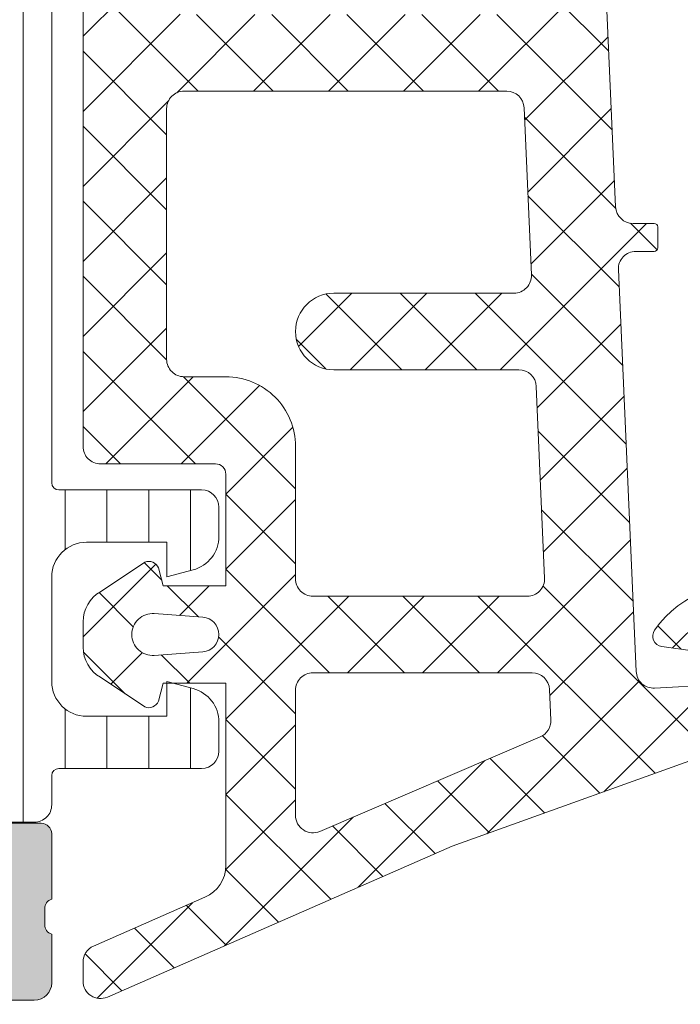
# Model space of a CAD drawing. Header units: millimetres. Extents: x 144573 to 336993, y 74252 to 247042.
# Tile 361 of 656: x 204046 to 204065, y 174638 to 174666. Entities that reach past the tile are written whole.
import ezdxf

# ---------------------------------------------------------------- set-up
doc = ezdxf.new("R2010")
doc.units = ezdxf.units.MM
doc.layers.add('FASÁDA DETAILNÍ', color=255, linetype='Continuous', lineweight=0)
doc.layers.add('NOVA', color=255, linetype='Continuous', lineweight=0)

# ---------------------------------------------------------------- blocks, each defined once
blk = doc.blocks.new('A$C69D17D4D')
at = {"layer": 'FASÁDA DETAILNÍ'}
h = blk.add_hatch(dxfattribs=at)
h.set_pattern_fill('LINIE', color=256, scale=1.2, angle=90, style=0)
h.set_pattern_definition([(90, (19.28296211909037, -0.6246130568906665), (-1.2, 7.347638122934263e-17), [])])
edge = h.paths.add_edge_path()
edge.add_arc((-19099.80931041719, 1271.592023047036), 0.2999999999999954, 90.00207529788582, 180.0020752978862, ccw=False)
edge.add_line((-19099.80932128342, 1271.89202304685), (-19098.99898995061, 1271.892051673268))
edge.add_arc((-19098.99900538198, 1272.392048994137), 0.4999973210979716, 270.0017683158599, 360.0023822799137)
edge.add_line((-19098.49900806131, 1272.392069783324), (-19098.49768751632, 1273.233142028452))
edge.add_arc((-19098.29768751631, 1273.233142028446), 0.1999999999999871, 90.00000000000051, 180.0000000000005, ccw=False)
edge.add_line((-19098.29768751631, 1273.433142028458), (-19094.19768751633, 1273.433142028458))
edge.add_arc((-19094.19768751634, 1273.933142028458), 0.5000000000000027, 269.9999999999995, 359.9999999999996)
edge.add_line((-19093.69768751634, 1273.933142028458), (-19093.69768751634, 1274.763891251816))
edge.add_arc((-19094.69768751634, 1274.763891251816), 0.9999999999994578, 360.0000000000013, 434.9999999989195)
edge.add_line((-19094.43886847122, 1275.7298170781), (-19095.19768751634, 1275.933142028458))
edge.add_line((-19095.19768751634, 1275.933142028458), (-19095.19768751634, 1274.933142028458))
edge.add_line((-19095.19768751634, 1274.933142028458), (-19097.49768751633, 1274.933142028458))
edge.add_arc((-19097.4959782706, 1275.937268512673), 1.004127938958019, 180.2340877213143, 269.9024699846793, ccw=False)
edge.add_line((-19098.50009782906, 1275.933166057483), (-19098.50009782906, 1278.933044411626))
edge.add_arc((-19097.49597848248, 1278.929016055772), 1.004127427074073, 450.09751797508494, 539.7701403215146, ccw=False)
edge.add_line((-19097.49768751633, 1279.933142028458), (-19095.19768751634, 1279.933142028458))
edge.add_line((-19095.19768751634, 1279.933142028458), (-19095.19768751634, 1278.933142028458))
edge.add_line((-19095.19768751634, 1278.933142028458), (-19094.43886847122, 1279.136466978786))
edge.add_arc((-19094.69768751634, 1280.102392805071), 1.000000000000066, 285.0000000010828, 359.9999999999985)
edge.add_line((-19093.69768751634, 1280.102392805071), (-19093.69768751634, 1280.933142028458))
edge.add_arc((-19094.19768751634, 1280.933142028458), 0.4999999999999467, 360, 450)
edge.add_line((-19094.19768751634, 1281.433142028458), (-19098.29768751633, 1281.433142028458))
edge.add_arc((-19098.29595896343, 1281.637315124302), 0.2041804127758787, 181.1558689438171, 269.5149389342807, ccw=False)
edge.add_line((-19098.50009782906, 1281.633196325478), (-19098.50012075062, 1307.47456313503))
edge.add_arc((-19099.00011807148, 1307.474547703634), 0.4999973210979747, 360.0017683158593, 450.0023822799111)
edge.add_line((-19099.00013886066, 1307.974545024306), (-19099.81047019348, 1307.974516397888))
edge.add_arc((-19099.81048105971, 1308.27451639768), 0.299999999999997, 180.0020752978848, 270.0020752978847, ccw=False)
edge.add_line((-19100.11048105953, 1308.274505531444), (-19100.11023603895, 1310.67450392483))
edge.add_arc((-19100.61023201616, 1310.674488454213), 0.499995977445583, 360.0017728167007, 450.0023777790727)
edge.add_line((-19100.61025276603, 1311.17448443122), (-19104.08679426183, 1311.174357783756))
edge.add_arc((-19103.94444776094, 1310.184544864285), 0.99999607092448, 458.1836833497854, 572.7290913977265)
edge.add_line((-19104.78568082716, 1309.643879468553), (-19103.4671283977, 1307.360270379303))
edge.add_arc((-19103.90013205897, 1307.110254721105), 0.5000000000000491, 360.00213520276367, 390.00207189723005, ccw=False)
edge.add_line((-19103.40013205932, 1307.11027335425), (-19103.39904574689, 1272.756004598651))
edge.add_arc((-19103.89904574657, 1272.755987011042), 0.5000000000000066, 330.0020786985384, 360.0020153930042, ccw=False)
edge.add_line((-19103.46602397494, 1272.506002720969), (-19104.78441097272, 1270.222298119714))
edge.add_arc((-19103.94313874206, 1269.681693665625), 0.9999960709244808, 507.2750591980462, 621.8204672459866)
edge.add_line((-19104.08541353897, 1268.691870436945), (-19100.60887204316, 1268.69199708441))
edge.add_arc((-19100.60888751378, 1269.191993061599), 0.4999959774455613, 270.0017728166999, 360.0023777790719)
edge.add_line((-19100.10889153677, 1269.192013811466), (-19100.10931041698, 1271.592012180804))
edge = h.paths.add_edge_path(flags=16)
edge.add_line((-19100.29958602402, 1295.783135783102), (-19101.59958013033, 1295.783135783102))
edge.add_arc((-19101.59958376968, 1296.283132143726), 0.4999963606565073, 179.9995829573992, 270.0004170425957, ccw=False)
edge.add_line((-19102.09958013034, 1296.283135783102), (-19102.09958013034, 1305.133129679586))
edge.add_arc((-19101.59958376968, 1305.133133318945), 0.4999963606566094, 89.99958295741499, 180.0004170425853, ccw=False)
edge.add_line((-19101.59958013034, 1305.633129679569), (-19100.29958602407, 1305.633129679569))
edge.add_arc((-19100.29956945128, 1305.133129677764), 0.5000000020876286, 360.0000002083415, 450.0018991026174, ccw=False)
edge.add_line((-19099.79956944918, 1305.133129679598), (-19099.79956944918, 1296.283135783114))
edge.add_arc((-19100.29956945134, 1296.283135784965), 0.5000000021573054, 269.99810091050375, 359.99999978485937, ccw=False)
edge = h.paths.add_edge_path(flags=16)
edge.add_arc((-19100.29956944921, 1285.583129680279), 0.4999999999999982, 269.9999999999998, 360.000000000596, ccw=False)
edge.add_line((-19100.29956944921, 1285.083129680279), (-19101.59958013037, 1285.083129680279))
edge.add_arc((-19101.59958013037, 1285.583129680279), 0.4999999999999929, 179.9999999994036, 269.99999999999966, ccw=False)
edge.add_line((-19102.09958013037, 1285.583129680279), (-19102.09958013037, 1294.283135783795))
edge.add_arc((-19101.59958013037, 1294.2831357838), 0.5000000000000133, 450.0000000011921, 539.9999999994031, ccw=False)
edge.add_line((-19101.59958013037, 1294.7831357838), (-19100.29956944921, 1294.7831357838))
edge.add_arc((-19100.29956944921, 1294.2831357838), 0.5000000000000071, 360.00000000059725, 450.0000000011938, ccw=False)
edge.add_line((-19099.79956944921, 1294.2831357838), (-19099.79956944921, 1285.583129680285))
edge = h.paths.add_edge_path(flags=16)
edge.add_arc((-19101.59958376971, 1283.583133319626), 0.4999963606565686, 89.99958295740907, 180.0004170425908, ccw=False)
edge.add_line((-19101.59958013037, 1284.083129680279), (-19100.2995860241, 1284.083129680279))
edge.add_arc((-19100.29956945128, 1283.583129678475), 0.5000000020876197, 360.00000020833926, 450.0018991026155, ccw=False)
edge.add_line((-19099.79956944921, 1283.583129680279), (-19099.79956944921, 1274.733120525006))
edge.add_arc((-19100.29955419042, 1274.733120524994), 0.4999847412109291, 269.99999999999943, 360.00000000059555, ccw=False)
edge.add_line((-19100.29955419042, 1274.233135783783), (-19101.59956487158, 1274.233135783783))
edge.add_arc((-19101.59956487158, 1274.733151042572), 0.5000152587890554, 179.9999999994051, 270.0000000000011, ccw=False)
edge.add_line((-19102.09958013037, 1274.733151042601), (-19102.09958013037, 1283.583129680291))
h = blk.add_hatch(dxfattribs=at)
h.set_pattern_fill('ANSI37', color=256, scale=0.48, angle=90, style=0)
h.set_pattern_definition([(135, (-19093.5001209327, 1281.181939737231), (-1.077630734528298, -1.077630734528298), []), (225, (-19093.5001209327, 1281.181939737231), (1.077630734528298, -1.077630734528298), [])])
edge = h.paths.add_edge_path(flags=16)
edge.add_line((-19094.16441493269, 1277.780662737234), (-19095.55726893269, 1277.880406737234))
edge.add_arc((-19095.60012642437, 1277.281939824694), 0.5999995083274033, 85.90391948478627, 180.0000083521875)
edge.add_arc((-19095.60012642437, 1277.28193964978), 0.5999995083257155, 179.9999916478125, 274.0960805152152)
edge.add_line((-19095.55726893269, 1276.683472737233), (-19094.16441493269, 1276.783216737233))
edge.add_arc((-19094.20012940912, 1277.281939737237), 0.500000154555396, 274.0960643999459, 445.9039356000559)
edge = h.paths.add_edge_path(flags=16)
edge.add_arc((-19091.00012130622, 1275.681943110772), 0.49999962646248, 89.9999571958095, 180.0000428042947)
edge.add_line((-19091.5001209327, 1275.681942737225), (-19091.5001209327, 1272.088257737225))
edge.add_arc((-19091.00012059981, 1272.088257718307), 0.5000003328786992, 179.9999978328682, 293.2180266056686)
edge.add_line((-19090.80300493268, 1271.62875173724), (-19084.47190293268, 1274.34462973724))
edge.add_arc((-19084.66901885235, 1274.804135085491), 0.4999998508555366, 293.2180817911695, 362.5001106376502)
edge.add_line((-19084.16949493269, 1274.825945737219), (-19084.20782093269, 1275.703752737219))
edge.add_arc((-19084.70734454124, 1275.68194324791), 0.4999994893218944, 2.499979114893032, 90.00004485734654)
edge.add_line((-19084.70734493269, 1276.181942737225), (-19091.00012093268, 1276.181942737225))
edge = h.paths.add_edge_path(flags=16)
edge.add_line((-19085.59195893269, 1301.235861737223), (-19094.48881193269, 1305.384531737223))
edge.add_arc((-19094.70012106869, 1304.931377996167), 0.4999998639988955, 64.99999208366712, 180.0000296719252)
edge.add_line((-19095.20012093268, 1304.93137773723), (-19095.20012093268, 1295.58194273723))
edge.add_arc((-19094.70012130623, 1295.5819423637), 0.4999996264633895, 179.9999571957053, 270.0000428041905)
edge.add_line((-19094.70012093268, 1295.081942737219), (-19085.57619793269, 1295.081942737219))
edge.add_arc((-19085.57619809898, 1295.581942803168), 0.5000000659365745, 270.0000190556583, 362.5000272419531)
edge.add_line((-19085.07667393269, 1295.603752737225), (-19085.30374393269, 1300.804516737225))
edge.add_arc((-19085.8032693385, 1300.782707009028), 0.5000012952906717, 2.499997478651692, 64.99990801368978)
edge = h.paths.add_edge_path(flags=16)
edge.add_arc((-19094.70012130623, 1292.381943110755), 0.49999962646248, 89.9999571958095, 180.0000428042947)
edge.add_line((-19095.20012093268, 1292.381942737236), (-19095.20012093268, 1285.181942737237))
edge.add_arc((-19094.70012130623, 1285.181942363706), 0.4999996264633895, 179.9999571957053, 270.0000428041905)
edge.add_line((-19094.70012093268, 1284.681942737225), (-19093.50012093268, 1284.681942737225))
edge.add_arc((-19093.50011943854, 1282.681944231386), 1.999998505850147, -4.280428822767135e-05, 90.00004280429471, ccw=False)
edge.add_line((-19091.5001209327, 1282.681942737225), (-19091.5001209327, 1278.881942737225))
edge.add_arc((-19091.00012130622, 1278.881942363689), 0.4999996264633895, 179.9999571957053, 270.0000428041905)
edge.add_line((-19091.0001209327, 1278.381942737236), (-19084.8470599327, 1278.381942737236))
edge.add_arc((-19084.84706009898, 1278.881942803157), 0.5000000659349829, 270.0000190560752, 362.5000272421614)
edge.add_line((-19084.3475359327, 1278.903752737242), (-19084.5876709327, 1284.403752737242))
edge.add_arc((-19085.08719454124, 1284.381943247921), 0.499999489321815, 2.499979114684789, 90.00004485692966)
edge.add_line((-19085.08719493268, 1284.881942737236), (-19090.40012093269, 1284.881942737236))
edge.add_arc((-19090.4001209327, 1285.981942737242), 1.099999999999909, 90, 270, ccw=False)
edge.add_line((-19090.4001209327, 1287.081942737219), (-19085.22690993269, 1287.081942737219))
edge.add_arc((-19085.22691009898, 1287.581942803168), 0.5000000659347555, 270.0000190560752, 362.5000272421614)
edge.add_line((-19084.7273859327, 1287.603752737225), (-19084.9369589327, 1292.403752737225))
edge.add_arc((-19085.43648254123, 1292.381943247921), 0.499999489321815, 2.499979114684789, 90.00004485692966)
edge.add_line((-19085.43648293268, 1292.881942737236), (-19094.70012093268, 1292.881942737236))
edge = h.paths.add_edge_path()
edge.add_line((-19093.3136639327, 1307.594995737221), (-19084.5257979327, 1303.497146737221))
edge.add_ellipse((-19085.79365542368, 1300.778221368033), major_axis=(-3.000002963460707, 0), ratio=1, start_angle=182.5000588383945, end_angle=244.9999693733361, ccw=False)
edge.add_line((-19082.79650793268, 1300.909082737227), (-19082.76817393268, 1300.260132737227))
edge.add_ellipse((-19082.26865032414, 1300.281942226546), major_axis=(-0.4999994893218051, 0), ratio=1, start_angle=2.499979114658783, end_angle=90.00004485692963)
edge.add_line((-19082.2686499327, 1299.781942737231), (-19081.30012093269, 1299.781942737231))
edge.add_ellipse((-19081.30012085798, 1299.681942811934), major_axis=(-0.09999992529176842, 0), ratio=1, start_angle=179.9999571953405, end_angle=270.00004280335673, ccw=False)
edge.add_line((-19081.20012093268, 1299.681942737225), (-19081.20012093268, 1299.081942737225))
edge.add_ellipse((-19081.30012085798, 1299.081942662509), major_axis=(-0.09999992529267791, 0), ratio=1, start_angle=89.99995719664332, end_angle=180.0000428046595, ccw=False)
edge.add_line((-19081.30012093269, 1298.981942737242), (-19082.20315893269, 1298.981942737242))
edge.add_ellipse((-19082.20315876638, 1298.481942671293), major_axis=(-0.5000000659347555, 0), ratio=1, start_angle=-89.9999809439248, end_angle=2.500027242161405)
edge.add_line((-19082.70268293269, 1298.460132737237), (-19082.30884493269, 1289.559838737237))
edge.add_ellipse((-19081.80933365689, 1289.58194284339), major_axis=(-0.5000001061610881, 0), ratio=1, start_angle=2.53376922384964, end_angle=90.00008298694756)
edge.add_line((-19081.80933293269, 1289.081942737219), (-19081.2001209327, 1289.081942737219))
edge.add_ellipse((-19081.20012085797, 1288.981942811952), major_axis=(-0.09999992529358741, 0), ratio=1, start_angle=179.9999571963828, end_angle=270.00004280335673, ccw=False)
edge.add_line((-19081.10012093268, 1288.981942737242), (-19081.10012093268, 1288.381942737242))
edge.add_ellipse((-19081.20012085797, 1288.381942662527), major_axis=(-0.09999992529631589, 0), ratio=1, start_angle=89.99995719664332, end_angle=180.0000428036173, ccw=False)
edge.add_line((-19081.20012093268, 1288.281942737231), (-19081.72968293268, 1288.281942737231))
edge.add_ellipse((-19081.72968323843, 1287.781942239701), major_axis=(-0.5000004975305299, 0), ratio=1, start_angle=-90.00003503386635, end_angle=2.533697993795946)
edge.add_line((-19082.22919493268, 1287.759838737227), (-19081.71853893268, 1276.219613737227))
edge.add_ellipse((-19081.21901433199, 1276.241423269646), major_axis=(-0.5000004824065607, 0), ratio=1, start_angle=2.499979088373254, end_angle=93.21705730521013)
edge.add_line((-19081.19095493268, 1275.742210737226), (-19076.05721193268, 1276.030773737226))
edge.add_ellipse((-19076.17276735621, 1276.44119173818), major_axis=(-0.426375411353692, 0), ratio=1, start_angle=105.7248544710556, end_angle=249.2410276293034)
edge.add_line((-19076.02164393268, 1276.839886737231), (-19076.25424693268, 1276.838646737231))
edge.add_line((-19076.25424693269, 1276.838646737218), (-19078.13682593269, 1276.540508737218))
edge.add_line((-19078.13682593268, 1276.540508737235), (-19080.98611093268, 1276.940934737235))
edge.add_ellipse((-19080.94436033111, 1277.238015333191), major_axis=(-0.2999999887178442, 0), ratio=1, start_angle=-34.59774638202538, end_angle=82.00025595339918, ccw=False)
edge.add_ellipse((-19078.72178924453, 1275.704901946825), major_axis=(-3.000047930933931, 0), ratio=1, start_angle=251.9915754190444, end_angle=325.40235871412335, ccw=False)
edge.add_line((-19077.79430393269, 1278.557980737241), (-19075.53941293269, 1277.924404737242))
edge.add_ellipse((-19075.70034247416, 1277.149192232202), major_axis=(-0.7917403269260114, 0), ratio=1, start_angle=186.7983462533, end_angle=258.2723102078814, ccw=False)
edge.add_line((-19074.91416893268, 1277.242914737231), (-19074.91294793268, 1276.184704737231))
edge.add_ellipse((-19076.09203415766, 1276.313828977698), major_axis=(-1.186135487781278, 0), ratio=1, start_angle=108.65557644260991, end_angle=173.7503218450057, ccw=False)
edge.add_line((-19075.71261493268, 1275.190014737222), (-19078.95395493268, 1274.095681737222))
edge.add_line((-19078.95395493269, 1274.095681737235), (-19087.00374993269, 1271.205903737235))
edge.add_line((-19087.00374993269, 1271.205903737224), (-19096.90162693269, 1266.873094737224))
edge.add_ellipse((-19097.09989699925, 1267.332103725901), major_axis=(-0.5000002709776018, 0), ratio=1, start_angle=0.06657637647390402, end_angle=113.3620494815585, ccw=False)
edge.add_line((-19097.59989693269, 1267.331522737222), (-19097.60053193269, 1267.878223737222))
edge.add_ellipse((-19097.10053182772, 1267.878804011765), major_axis=(-0.5000004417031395, 0), ratio=1, start_angle=-66.07917546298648, end_angle=0.06649451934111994, ccw=False)
edge.add_line((-19097.30326893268, 1268.335857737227), (-19094.09926593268, 1269.737613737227))
edge.add_ellipse((-19094.50012027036, 1270.653754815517), major_axis=(-0.9999993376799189, 0), ratio=1, start_angle=113.6316147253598, end_angle=180.0000528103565)
edge.add_line((-19093.5001209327, 1270.653755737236), (-19093.5001209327, 1275.881697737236))
edge.add_line((-19093.5001209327, 1275.881697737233), (-19095.2995999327, 1275.881706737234))
edge.add_line((-19095.29959993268, 1275.881706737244), (-19095.43754193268, 1275.366905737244))
edge.add_ellipse((-19095.71469595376, 1275.48167099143), major_axis=(-0.2999756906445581, 0), ratio=1, start_angle=67.49643330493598, end_angle=157.5062997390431, ccw=False)
edge.add_line((-19095.82950893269, 1275.204536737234), (-19097.09963593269, 1276.053703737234))
edge.add_ellipse((-19096.59991516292, 1276.919567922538), major_axis=(-0.9997207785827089, 0), ratio=1, start_angle=-0.007611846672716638, end_angle=60.00923930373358, ccw=False)
edge.add_line((-19097.59963593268, 1276.919700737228), (-19097.59960493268, 1277.644061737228))
edge.add_ellipse((-19096.59986710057, 1277.643853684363), major_axis=(-0.9997378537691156, 0), ratio=1, start_angle=299.99132494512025, end_angle=359.98807632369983, ccw=False)
edge.add_line((-19097.09960493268, 1278.509727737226), (-19095.82950893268, 1279.358894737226))
edge.add_ellipse((-19095.71469704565, 1279.081747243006), major_axis=(-0.2999875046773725, 0), ratio=1, start_angle=202.498603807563, end_angle=292.50240617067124, ccw=False)
edge.add_line((-19095.43754193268, 1279.196540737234), (-19095.29956993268, 1278.681724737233))
edge.add_line((-19095.29956993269, 1278.681724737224), (-19093.50012093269, 1278.681716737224))
edge.add_line((-19093.5001209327, 1278.681716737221), (-19093.5001209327, 1281.881943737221))
edge.add_ellipse((-19093.80012070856, 1281.881943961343), major_axis=(-0.2999997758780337, 0), ratio=1, start_angle=179.999957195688, end_angle=270.0000428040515)
edge.add_line((-19093.80012093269, 1282.181943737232), (-19097.10011693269, 1282.181943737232))
edge.add_ellipse((-19097.10011730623, 1282.681943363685), major_axis=(-0.49999962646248, 0), ratio=1, start_angle=-4.280429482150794e-05, end_angle=90.00004280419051, ccw=False)
edge.add_line((-19097.60011693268, 1282.681943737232), (-19097.60011693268, 1309.579565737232))
edge.add_line((-19097.60011693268, 1309.579565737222), (-19096.04972493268, 1310.474683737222))
edge.add_ellipse((-19095.79972484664, 1310.041671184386), major_axis=(-0.4999999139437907, 0), ratio=1, start_angle=180.0000633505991, end_angle=300.0000170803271, ccw=False)
edge.add_line((-19095.2997249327, 1310.041671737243), (-19093.6023539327, 1310.041671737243))
edge.add_line((-19093.60235393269, 1310.041671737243), (-19093.60235393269, 1308.048149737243))
edge.add_ellipse((-19093.10235367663, 1308.048149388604), major_axis=(-0.500000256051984, 0), ratio=1, start_angle=-3.995115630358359e-05, end_angle=64.99987141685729)
h = blk.add_hatch(dxfattribs=at)
h.set_pattern_fill('ANSI37', color=256, scale=0.48, angle=90, style=0)
h.set_pattern_definition([(135, (-19093.50012075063, 1281.181939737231), (-1.077630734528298, -1.077630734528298), []), (225, (-19093.50012075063, 1281.181939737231), (1.077630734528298, -1.077630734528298), [])])
edge = h.paths.add_edge_path(flags=16)
edge.add_line((-19094.16441475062, 1277.780662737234), (-19095.55726875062, 1277.880406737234))
edge.add_arc((-19095.60012624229, 1277.281939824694), 0.5999995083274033, 85.90391948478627, 180.0000083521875)
edge.add_arc((-19095.60012624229, 1277.28193964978), 0.5999995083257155, 179.9999916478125, 274.0960805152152)
edge.add_line((-19095.55726875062, 1276.683472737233), (-19094.16441475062, 1276.783216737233))
edge.add_arc((-19094.20012922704, 1277.281939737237), 0.500000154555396, 274.0960643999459, 445.9039356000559)
edge = h.paths.add_edge_path(flags=16)
edge.add_arc((-19091.00012112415, 1275.681943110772), 0.49999962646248, 89.9999571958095, 180.0000428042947)
edge.add_line((-19091.50012075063, 1275.681942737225), (-19091.50012075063, 1272.088257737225))
edge.add_arc((-19091.00012041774, 1272.088257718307), 0.5000003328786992, 179.9999978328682, 293.2180266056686)
edge.add_line((-19090.8030047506, 1271.62875173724), (-19084.4719027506, 1274.34462973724))
edge.add_arc((-19084.66901867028, 1274.804135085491), 0.4999998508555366, 293.2180817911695, 362.5001106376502)
edge.add_line((-19084.16949475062, 1274.825945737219), (-19084.20782075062, 1275.703752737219))
edge.add_arc((-19084.70734435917, 1275.68194324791), 0.4999994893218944, 2.499979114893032, 90.00004485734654)
edge.add_line((-19084.70734475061, 1276.181942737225), (-19091.00012075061, 1276.181942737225))
edge = h.paths.add_edge_path(flags=16)
edge.add_line((-19085.59195875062, 1301.235861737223), (-19094.48881175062, 1305.384531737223))
edge.add_arc((-19094.70012088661, 1304.931377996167), 0.4999998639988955, 64.99999208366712, 180.0000296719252)
edge.add_line((-19095.20012075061, 1304.93137773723), (-19095.20012075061, 1295.58194273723))
edge.add_arc((-19094.70012112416, 1295.5819423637), 0.4999996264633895, 179.9999571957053, 270.0000428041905)
edge.add_line((-19094.70012075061, 1295.081942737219), (-19085.57619775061, 1295.081942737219))
edge.add_arc((-19085.5761979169, 1295.581942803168), 0.5000000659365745, 270.0000190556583, 362.5000272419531)
edge.add_line((-19085.07667375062, 1295.603752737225), (-19085.30374375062, 1300.804516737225))
edge.add_arc((-19085.80326915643, 1300.782707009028), 0.5000012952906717, 2.499997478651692, 64.99990801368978)
edge = h.paths.add_edge_path(flags=16)
edge.add_arc((-19094.70012112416, 1292.381943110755), 0.49999962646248, 89.9999571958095, 180.0000428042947)
edge.add_line((-19095.20012075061, 1292.381942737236), (-19095.20012075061, 1285.181942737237))
edge.add_arc((-19094.70012112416, 1285.181942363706), 0.4999996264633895, 179.9999571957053, 270.0000428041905)
edge.add_line((-19094.70012075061, 1284.681942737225), (-19093.50012075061, 1284.681942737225))
edge.add_arc((-19093.50011925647, 1282.681944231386), 1.999998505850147, -4.280428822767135e-05, 90.00004280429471, ccw=False)
edge.add_line((-19091.50012075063, 1282.681942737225), (-19091.50012075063, 1278.881942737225))
edge.add_arc((-19091.00012112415, 1278.881942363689), 0.4999996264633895, 179.9999571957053, 270.0000428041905)
edge.add_line((-19091.00012075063, 1278.381942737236), (-19084.84705975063, 1278.381942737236))
edge.add_arc((-19084.84705991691, 1278.881942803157), 0.5000000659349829, 270.0000190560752, 362.5000272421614)
edge.add_line((-19084.34753575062, 1278.903752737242), (-19084.58767075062, 1284.403752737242))
edge.add_arc((-19085.08719435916, 1284.381943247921), 0.499999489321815, 2.499979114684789, 90.00004485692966)
edge.add_line((-19085.08719475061, 1284.881942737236), (-19090.40012075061, 1284.881942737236))
edge.add_arc((-19090.40012075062, 1285.981942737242), 1.099999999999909, 90, 270, ccw=False)
edge.add_line((-19090.40012075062, 1287.081942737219), (-19085.22690975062, 1287.081942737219))
edge.add_arc((-19085.22690991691, 1287.581942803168), 0.5000000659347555, 270.0000190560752, 362.5000272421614)
edge.add_line((-19084.72738575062, 1287.603752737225), (-19084.93695875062, 1292.403752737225))
edge.add_arc((-19085.43648235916, 1292.381943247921), 0.499999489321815, 2.499979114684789, 90.00004485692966)
edge.add_line((-19085.43648275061, 1292.881942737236), (-19094.70012075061, 1292.881942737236))
edge = h.paths.add_edge_path()
edge.add_line((-19093.31366375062, 1307.594995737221), (-19084.52579775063, 1303.497146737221))
edge.add_ellipse((-19085.79365524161, 1300.778221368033), major_axis=(-3.000002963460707, 0), ratio=1, start_angle=182.5000588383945, end_angle=244.9999693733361, ccw=False)
edge.add_line((-19082.79650775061, 1300.909082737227), (-19082.76817375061, 1300.260132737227))
edge.add_ellipse((-19082.26865014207, 1300.281942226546), major_axis=(-0.4999994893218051, 0), ratio=1, start_angle=2.499979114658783, end_angle=90.00004485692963)
edge.add_line((-19082.26864975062, 1299.781942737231), (-19081.30012075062, 1299.781942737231))
edge.add_ellipse((-19081.30012067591, 1299.681942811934), major_axis=(-0.09999992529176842, 0), ratio=1, start_angle=179.9999571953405, end_angle=270.00004280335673, ccw=False)
edge.add_line((-19081.20012075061, 1299.681942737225), (-19081.20012075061, 1299.081942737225))
edge.add_ellipse((-19081.30012067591, 1299.081942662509), major_axis=(-0.09999992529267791, 0), ratio=1, start_angle=89.99995719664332, end_angle=180.0000428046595, ccw=False)
edge.add_line((-19081.30012075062, 1298.981942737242), (-19082.20315875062, 1298.981942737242))
edge.add_ellipse((-19082.20315858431, 1298.481942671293), major_axis=(-0.5000000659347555, 0), ratio=1, start_angle=-89.9999809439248, end_angle=2.500027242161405)
edge.add_line((-19082.70268275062, 1298.460132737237), (-19082.30884475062, 1289.559838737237))
edge.add_ellipse((-19081.80933347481, 1289.58194284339), major_axis=(-0.5000001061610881, 0), ratio=1, start_angle=2.53376922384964, end_angle=90.00008298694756)
edge.add_line((-19081.80933275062, 1289.081942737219), (-19081.20012075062, 1289.081942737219))
edge.add_ellipse((-19081.2001206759, 1288.981942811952), major_axis=(-0.09999992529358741, 0), ratio=1, start_angle=179.9999571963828, end_angle=270.00004280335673, ccw=False)
edge.add_line((-19081.10012075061, 1288.981942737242), (-19081.10012075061, 1288.381942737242))
edge.add_ellipse((-19081.2001206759, 1288.381942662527), major_axis=(-0.09999992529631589, 0), ratio=1, start_angle=89.99995719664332, end_angle=180.0000428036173, ccw=False)
edge.add_line((-19081.20012075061, 1288.281942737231), (-19081.72968275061, 1288.281942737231))
edge.add_ellipse((-19081.72968305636, 1287.781942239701), major_axis=(-0.5000004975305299, 0), ratio=1, start_angle=-90.00003503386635, end_angle=2.533697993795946)
edge.add_line((-19082.2291947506, 1287.759838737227), (-19081.7185387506, 1276.219613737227))
edge.add_ellipse((-19081.21901414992, 1276.241423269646), major_axis=(-0.5000004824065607, 0), ratio=1, start_angle=2.499979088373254, end_angle=93.21705730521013)
edge.add_line((-19081.19095475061, 1275.742210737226), (-19076.05721175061, 1276.030773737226))
edge.add_ellipse((-19076.17276717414, 1276.44119173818), major_axis=(-0.426375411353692, 0), ratio=1, start_angle=105.7248544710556, end_angle=249.2410276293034)
edge.add_line((-19076.0216437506, 1276.839886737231), (-19076.2542467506, 1276.838646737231))
edge.add_line((-19076.25424675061, 1276.838646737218), (-19078.13682575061, 1276.540508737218))
edge.add_line((-19078.13682575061, 1276.540508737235), (-19080.98611075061, 1276.940934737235))
edge.add_ellipse((-19080.94436014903, 1277.238015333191), major_axis=(-0.2999999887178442, 0), ratio=1, start_angle=-34.59774638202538, end_angle=82.00025595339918, ccw=False)
edge.add_ellipse((-19078.72178906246, 1275.704901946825), major_axis=(-3.000047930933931, 0), ratio=1, start_angle=251.9915754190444, end_angle=325.40235871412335, ccw=False)
edge.add_line((-19077.79430375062, 1278.557980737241), (-19075.53941275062, 1277.924404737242))
edge.add_ellipse((-19075.70034229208, 1277.149192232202), major_axis=(-0.7917403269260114, 0), ratio=1, start_angle=186.7983462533, end_angle=258.2723102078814, ccw=False)
edge.add_line((-19074.91416875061, 1277.242914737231), (-19074.91294775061, 1276.184704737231))
edge.add_ellipse((-19076.09203397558, 1276.313828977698), major_axis=(-1.186135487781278, 0), ratio=1, start_angle=108.65557644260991, end_angle=173.7503218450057, ccw=False)
edge.add_line((-19075.71261475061, 1275.190014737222), (-19078.95395475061, 1274.095681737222))
edge.add_line((-19078.95395475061, 1274.095681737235), (-19087.00374975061, 1271.205903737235))
edge.add_line((-19087.00374975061, 1271.205903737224), (-19096.90162675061, 1266.873094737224))
edge.add_ellipse((-19097.09989681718, 1267.332103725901), major_axis=(-0.5000002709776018, 0), ratio=1, start_angle=0.06657637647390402, end_angle=113.3620494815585, ccw=False)
edge.add_line((-19097.59989675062, 1267.331522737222), (-19097.60053175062, 1267.878223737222))
edge.add_ellipse((-19097.10053164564, 1267.878804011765), major_axis=(-0.5000004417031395, 0), ratio=1, start_angle=-66.07917546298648, end_angle=0.06649451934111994, ccw=False)
edge.add_line((-19097.30326875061, 1268.335857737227), (-19094.09926575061, 1269.737613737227))
edge.add_ellipse((-19094.50012008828, 1270.653754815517), major_axis=(-0.9999993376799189, 0), ratio=1, start_angle=113.6316147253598, end_angle=180.0000528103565)
edge.add_line((-19093.50012075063, 1270.653755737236), (-19093.50012075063, 1275.881697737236))
edge.add_line((-19093.50012075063, 1275.881697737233), (-19095.29959975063, 1275.881706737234))
edge.add_line((-19095.29959975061, 1275.881706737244), (-19095.43754175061, 1275.366905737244))
edge.add_ellipse((-19095.71469577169, 1275.48167099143), major_axis=(-0.2999756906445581, 0), ratio=1, start_angle=67.49643330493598, end_angle=157.5062997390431, ccw=False)
edge.add_line((-19095.82950875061, 1275.204536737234), (-19097.09963575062, 1276.053703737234))
edge.add_ellipse((-19096.59991498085, 1276.919567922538), major_axis=(-0.9997207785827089, 0), ratio=1, start_angle=-0.007611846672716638, end_angle=60.00923930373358, ccw=False)
edge.add_line((-19097.59963575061, 1276.919700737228), (-19097.59960475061, 1277.644061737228))
edge.add_ellipse((-19096.59986691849, 1277.643853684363), major_axis=(-0.9997378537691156, 0), ratio=1, start_angle=299.99132494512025, end_angle=359.98807632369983, ccw=False)
edge.add_line((-19097.09960475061, 1278.509727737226), (-19095.8295087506, 1279.358894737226))
edge.add_ellipse((-19095.71469686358, 1279.081747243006), major_axis=(-0.2999875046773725, 0), ratio=1, start_angle=202.498603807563, end_angle=292.50240617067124, ccw=False)
edge.add_line((-19095.43754175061, 1279.196540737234), (-19095.29956975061, 1278.681724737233))
edge.add_line((-19095.29956975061, 1278.681724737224), (-19093.50012075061, 1278.681716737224))
edge.add_line((-19093.50012075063, 1278.681716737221), (-19093.50012075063, 1281.881943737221))
edge.add_ellipse((-19093.80012052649, 1281.881943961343), major_axis=(-0.2999997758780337, 0), ratio=1, start_angle=179.999957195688, end_angle=270.0000428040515)
edge.add_line((-19093.80012075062, 1282.181943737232), (-19097.10011675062, 1282.181943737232))
edge.add_ellipse((-19097.10011712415, 1282.681943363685), major_axis=(-0.49999962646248, 0), ratio=1, start_angle=-4.280429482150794e-05, end_angle=90.00004280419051, ccw=False)
edge.add_line((-19097.6001167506, 1282.681943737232), (-19097.6001167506, 1309.579565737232))
edge.add_line((-19097.6001167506, 1309.579565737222), (-19096.0497247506, 1310.474683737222))
edge.add_ellipse((-19095.79972466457, 1310.041671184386), major_axis=(-0.4999999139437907, 0), ratio=1, start_angle=180.0000633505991, end_angle=300.0000170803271, ccw=False)
edge.add_line((-19095.29972475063, 1310.041671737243), (-19093.60235375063, 1310.041671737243))
edge.add_line((-19093.60235375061, 1310.041671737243), (-19093.60235375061, 1308.048149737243))
edge.add_ellipse((-19093.10235349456, 1308.048149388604), major_axis=(-0.500000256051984, 0), ratio=1, start_angle=-3.995115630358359e-05, end_angle=64.99987141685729)
h = blk.add_hatch(color=256, dxfattribs=at)
edge = h.paths.add_edge_path()
edge.add_arc((-19053.50018823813, 1256.682007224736), 0.5000674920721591, 270.007732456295, 359.9922675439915)
edge.add_line((-19053.00012075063, 1256.681939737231), (-19053.00012075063, 1260.68193973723))
edge.add_arc((-19053.50018823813, 1260.681872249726), 0.5000674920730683, 0.007732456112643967, 89.99226754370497)
edge.add_line((-19053.50012075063, 1261.181939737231), (-19054.80016957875, 1261.181939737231))
edge.add_arc((-19054.80013267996, 1260.681902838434), 0.5000369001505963, 90.00422797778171, 179.9957720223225)
edge.add_line((-19055.30016957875, 1260.681939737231), (-19055.30016957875, 1260.181939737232))
edge.add_line((-19055.30016957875, 1260.181939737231), (-19054.30016957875, 1260.181939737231))
edge.add_line((-19054.30016957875, 1260.181939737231), (-19054.30016957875, 1258.681939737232))
edge.add_arc((-19055.30013260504, 1258.68190276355), 0.9999630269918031, -90.00211851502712, 0.002118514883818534, ccw=False)
edge.add_line((-19055.30016957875, 1257.681939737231), (-19059.30016957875, 1257.681939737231))
edge.add_arc((-19059.30009270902, 1258.682016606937), 1.000076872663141, 180.0044039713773, 269.99559602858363, ccw=False)
edge.add_line((-19060.30016957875, 1258.681939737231), (-19060.30016957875, 1260.181939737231))
edge.add_line((-19060.30016957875, 1260.181939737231), (-19059.30016957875, 1260.181939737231))
edge.add_line((-19059.30016957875, 1260.181939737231), (-19059.30016957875, 1260.681939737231))
edge.add_arc((-19059.80011210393, 1260.681997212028), 0.499942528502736, 359.9934131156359, 450.0065868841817)
edge.add_line((-19059.80016957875, 1261.181939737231), (-19062.60015737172, 1261.181939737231))
edge.add_arc((-19062.60015737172, 1260.681939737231), 0.5000000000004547, 90, 180.0000000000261)
edge.add_line((-19063.10015737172, 1260.681939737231), (-19063.10015737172, 1260.481939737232))
edge.add_arc((-19062.60015737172, 1260.481939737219), 0.5, 180, 270)
edge.add_line((-19062.60015737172, 1259.981939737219), (-19062.10015737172, 1259.981939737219))
edge.add_arc((-19062.10019247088, 1259.481904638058), 0.5000351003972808, 0.0040217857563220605, 89.99597821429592, ccw=False)
edge.add_line((-19061.60015737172, 1259.481939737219), (-19061.60015737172, 1258.681936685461))
edge.add_arc((-19062.10017393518, 1258.681953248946), 0.5000165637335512, 270.0018979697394, 359.9981020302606, ccw=False)
edge.add_line((-19062.10015737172, 1258.181936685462), (-19093.40015126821, 1258.181936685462))
edge.add_line((-19093.4001512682, 1258.181936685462), (-19099.43860888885, 1258.614333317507))
edge.add_arc((-19099.40015282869, 1259.613553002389), 0.9999594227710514, 180.0000000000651, 267.7959971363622, ccw=False)
edge.add_line((-19100.40011225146, 1259.613553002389), (-19100.40011225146, 1266.282005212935))
edge.add_arc((-19099.90011225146, 1266.282005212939), 0.5, 89.99999999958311, 179.9999999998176, ccw=False)
edge.add_line((-19099.90011225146, 1266.782005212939), (-19099.00011225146, 1266.782005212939))
edge.add_arc((-19099.00011225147, 1267.282005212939), 0.4999999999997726, 270, 360.0000000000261)
edge.add_line((-19098.50011225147, 1267.282005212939), (-19098.50011225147, 1268.682006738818))
edge.add_arc((-19098.42127580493, 1268.949527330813), 0.2788950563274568, 178.8354106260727, 253.580123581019, ccw=False)
edge.add_line((-19098.70011325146, 1268.955195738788), (-19098.70011325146, 1269.408789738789))
edge.add_arc((-19098.42124515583, 1269.414450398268), 0.2789255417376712, 106.42459455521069, 181.1628700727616, ccw=False)
edge.add_line((-19098.50011225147, 1269.681993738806), (-19098.50011225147, 1271.562004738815))
edge.add_arc((-19098.80011225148, 1271.562004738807), 0.3000000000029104, 359.9999999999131, 449.9999999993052)
edge.add_line((-19098.80011225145, 1271.862004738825), (-19099.7800865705, 1271.862004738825))
edge.add_arc((-19099.78008657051, 1271.562004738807), 0.2999999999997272, 90.00000000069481, 180.0000000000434)
edge.add_line((-19100.08008657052, 1271.562004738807), (-19100.08008657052, 1268.802006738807))
edge.add_arc((-19100.20008657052, 1268.802006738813), 0.1199999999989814, -90, 3.257127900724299e-10, ccw=False)
edge.add_line((-19100.20008657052, 1268.682006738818), (-19104.50011225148, 1268.682006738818))
edge.add_arc((-19104.50011225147, 1269.182006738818), 0.5, 180, 270, ccw=False)
edge.add_line((-19105.00011225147, 1269.182006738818), (-19105.00011225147, 1269.882006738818))
edge.add_line((-19105.00011225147, 1269.882006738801), (-19103.61861679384, 1272.274827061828))
edge.add_arc((-19103.73823203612, 1272.343886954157), 0.1381197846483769, 330.000000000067, 450)
edge.add_line((-19103.73823203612, 1272.482006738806), (-19107.50011225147, 1272.482006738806))
edge.add_arc((-19107.50011225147, 1274.482006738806), 1.999999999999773, 180.0000000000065, 270, ccw=False)
edge.add_line((-19109.50011225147, 1274.482006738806), (-19109.50011225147, 1275.050002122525))
edge.add_arc((-19110.00011225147, 1275.050002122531), 0.500000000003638, 2.34495935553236e-10, 34.4790717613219)
edge.add_arc((-19113.7096108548, 1272.502528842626), 4.999999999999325, 34.47907176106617, 84.65077199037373)
edge.add_arc((-19113.26199246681, 1277.343880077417), 0.138119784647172, 82.29756250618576, 209.9999999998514)
edge.add_line((-19113.3816077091, 1277.274820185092), (-19112.00011225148, 1274.881999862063))
edge.add_line((-19112.00011225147, 1274.88199986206), (-19112.00011225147, 1274.181999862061))
edge.add_arc((-19112.50011225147, 1274.181999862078), 0.5, -90, 0, ccw=False)
edge.add_line((-19112.50011225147, 1273.681999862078), (-19116.80013793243, 1273.681999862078))
edge.add_arc((-19116.80013793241, 1273.801999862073), 0.1199999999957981, 179.9999999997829, 270, ccw=False)
edge.add_line((-19116.92013793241, 1273.801999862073), (-19116.92013793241, 1276.561997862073))
edge.add_arc((-19117.22013793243, 1276.561997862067), 0.3000000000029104, 359.9999999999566, 449.9999999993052)
edge.add_line((-19117.22013793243, 1276.861997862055), (-19118.20011225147, 1276.861997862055))
edge.add_arc((-19118.20011225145, 1276.561997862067), 0.2999999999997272, 90.00000000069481, 180.0000000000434)
edge.add_line((-19118.50011225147, 1276.561997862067), (-19118.50011225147, 1274.681986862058))
edge.add_arc((-19118.5789793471, 1274.414443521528), 0.2789255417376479, -1.1628700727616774, 73.57540544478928, ccw=False)
edge.add_line((-19118.30011125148, 1274.408782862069), (-19118.30011125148, 1273.955188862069))
edge.add_arc((-19118.57894869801, 1273.949520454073), 0.2788950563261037, -73.580123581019, 1.1645893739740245, ccw=False)
edge.add_line((-19118.50011225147, 1273.681999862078), (-19118.50011225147, 1270.681941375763))
edge.add_line((-19118.50011225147, 1270.681941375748), (-19117.80003987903, 1269.981838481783))
edge.add_line((-19117.80003987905, 1269.981838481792), (-19117.20003377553, 1269.981838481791))
edge.add_line((-19117.20003377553, 1269.981838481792), (-19117.20003377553, 1271.581844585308))
edge.add_arc((-19116.70002432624, 1271.581835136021), 0.5000094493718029, 90.00108278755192, 179.998917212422, ccw=False)
edge.add_line((-19116.70003377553, 1272.081844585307), (-19116.30460569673, 1272.081844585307))
edge.add_arc((-19116.30460569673, 1271.581844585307), 0.4999999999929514, 74.99999999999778, 90, ccw=False)
edge.add_line((-19116.17519617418, 1272.064807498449), (-19114.74130941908, 1271.680598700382))
edge.add_arc((-19115.00012846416, 1270.714672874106), 1.000000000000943, -2.609112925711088e-11, 74.99999999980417, ccw=False)
edge.add_line((-19114.00012846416, 1270.714672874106), (-19114.00012846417, 1264.981850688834))
edge.add_line((-19114.00012846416, 1264.981850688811), (-19117.20003377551, 1264.981850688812))
edge.add_line((-19117.20003377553, 1264.981850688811), (-19117.20003377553, 1265.78183848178))
edge.add_line((-19117.20003377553, 1265.78183848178), (-19117.80003987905, 1265.781838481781))
edge.add_line((-19117.80003987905, 1265.78183848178), (-19118.5000215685, 1264.569405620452))
edge.add_line((-19118.5000215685, 1264.569405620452), (-19118.5000215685, 1263.48185068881))
edge.add_line((-19118.5000215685, 1263.481850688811), (-19103.50011225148, 1263.481850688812))
edge.add_arc((-19103.50011225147, 1262.981850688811), 0.5000000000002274, 0, 90, ccw=False)
edge.add_line((-19103.00011225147, 1262.981850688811), (-19103.00011225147, 1257.181939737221))
edge.add_arc((-19102.00011225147, 1257.181939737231), 1, 179.999999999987, 270)
edge.add_line((-19102.00011225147, 1256.181939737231), (-19053.50012075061, 1256.181939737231))
edge = h.paths.add_edge_path(flags=16)
edge.add_line((-19112.40012846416, 1265.78183848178), (-19112.40012846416, 1270.18183848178))
edge.add_arc((-19111.90012846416, 1270.181838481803), 0.5, 90, 180, ccw=False)
edge.add_line((-19111.90012846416, 1270.681838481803), (-19107.50012846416, 1270.681838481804))
edge.add_arc((-19107.50012846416, 1270.181838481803), 0.5, 0, 90, ccw=False)
edge.add_line((-19107.00012846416, 1270.181838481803), (-19107.00012846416, 1265.781838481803))
edge.add_arc((-19107.50012846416, 1265.78183848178), 0.5, -90, 0, ccw=False)
edge.add_line((-19107.50012846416, 1265.28183848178), (-19111.90012846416, 1265.28183848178))
edge.add_arc((-19111.90012846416, 1265.78183848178), 0.5, 180, 270, ccw=False)
for p, q in [((-19098.50009782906, 1281.633196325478), (-19098.50012075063, 1307.474563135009)), ((-19094.19768751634, 1281.433142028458), (-19098.29768751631, 1281.433142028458)), ((-19093.69768751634, 1280.102392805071), (-19093.69768751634, 1280.933142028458)), ((-19097.49768751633, 1279.933142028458), (-19095.19768751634, 1279.933142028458)), ((-19095.19768751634, 1279.933142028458), (-19095.19768751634, 1278.933142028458)), ((-19095.19768751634, 1278.933142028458), (-19094.43886847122, 1279.136466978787)), ((-19098.50009782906, 1275.933166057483), (-19098.50009782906, 1278.93304441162)), ((-19094.43886847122, 1275.7298170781), (-19095.19768751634, 1275.933142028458)), ((-19095.19768751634, 1275.933142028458), (-19095.19768751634, 1274.933142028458)), ((-19095.19768751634, 1274.933142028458), (-19097.49768751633, 1274.933142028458)), ((-19093.69768751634, 1273.933142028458), (-19093.69768751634, 1274.763891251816)), ((-19098.29768751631, 1273.433142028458), (-19094.19768751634, 1273.433142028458)), ((-19098.49900806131, 1272.392069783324), (-19098.49768751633, 1273.233142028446)), ((-19099.80932128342, 1271.89202304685), (-19098.9989899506, 1271.892051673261))]:
    blk.add_line(p, q, dxfattribs=at)
at = {"layer": 'FASÁDA DETAILNÍ', "extrusion": (0, 0, -1)}
for points in [[(19082.70268293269, 1298.460132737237), (19082.30884493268, 1289.559838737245), (19082.30884493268, 1289.559838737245, -0.40132), (19081.80933293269, 1289.081942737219), (19081.20012093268, 1289.081942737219), (19081.20012093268, 1289.081942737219, 0.414214), (19081.10012093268, 1288.981942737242), (19081.10012093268, 1288.381942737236), (19081.10012093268, 1288.381942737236, 0.414214), (19081.20012093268, 1288.281942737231), (19081.7296829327, 1288.281942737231), (19081.7296829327, 1288.281942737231, -0.427226), (19082.22919493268, 1287.759838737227), (19081.71853893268, 1276.219613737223), (19081.71853893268, 1276.219613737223, -0.417884), (19081.19095493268, 1275.742210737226), (19076.0572119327, 1276.030773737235)], [(19078.13682593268, 1276.540508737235), (19080.98611093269, 1276.940934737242), (19080.98611093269, 1276.940934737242, 0.557725), (19081.19130793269, 1277.408358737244, 0.331739), (19077.79430393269, 1278.557980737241)], [(19078.95395493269, 1274.095681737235), (19087.00374993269, 1271.205903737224), (19096.9016269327, 1266.873094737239), (19096.9016269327, 1266.873094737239, 0.538982), (19097.59989693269, 1267.331522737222), (19097.60053193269, 1267.878223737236), (19097.60053193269, 1267.878223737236, 0.296905), (19097.30326893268, 1268.335857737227), (19094.09926593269, 1269.737613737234), (19094.09926593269, 1269.737613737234, -0.297963), (19093.5001209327, 1270.653755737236), (19093.5001209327, 1275.881697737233), (19095.29959993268, 1275.881706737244), (19095.43754193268, 1275.366905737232), (19095.43754193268, 1275.366905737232, 0.414264), (19095.82950893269, 1275.204536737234), (19097.09963593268, 1276.053703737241), (19097.09963593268, 1276.053703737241, 0.268028), (19097.59963593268, 1276.919700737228), (19097.59960493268, 1277.644061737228), (19097.59960493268, 1277.644061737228, 0.267934), (19097.09960493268, 1278.509727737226), (19095.82950893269, 1279.358894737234), (19095.82950893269, 1279.358894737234, 0.414233), (19095.43754193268, 1279.196540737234), (19095.29956993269, 1278.681724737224), (19093.5001209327, 1278.681716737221), (19093.5001209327, 1281.881943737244), (19093.5001209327, 1281.881943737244, -0.414214), (19093.80012093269, 1282.181943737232), (19097.10011693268, 1282.181943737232), (19097.10011693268, 1282.181943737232, 0.414214), (19097.60011693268, 1282.681943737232), (19097.60011693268, 1309.579565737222)], [(19082.70268275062, 1298.460132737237), (19082.3088447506, 1289.559838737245), (19082.3088447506, 1289.559838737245, -0.40132), (19081.80933275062, 1289.081942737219), (19081.20012075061, 1289.081942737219), (19081.20012075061, 1289.081942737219, 0.414214), (19081.10012075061, 1288.981942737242), (19081.10012075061, 1288.381942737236), (19081.10012075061, 1288.381942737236, 0.414214), (19081.20012075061, 1288.281942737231), (19081.72968275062, 1288.281942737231), (19081.72968275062, 1288.281942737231, -0.427226), (19082.2291947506, 1287.759838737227), (19081.7185387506, 1276.219613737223), (19081.7185387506, 1276.219613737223, -0.417884), (19081.19095475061, 1275.742210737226), (19076.05721175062, 1276.030773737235)], [(19078.13682575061, 1276.540508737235), (19080.98611075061, 1276.940934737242), (19080.98611075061, 1276.940934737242, 0.557725), (19081.19130775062, 1277.408358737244, 0.331739), (19077.79430375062, 1278.557980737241)], [(19078.95395475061, 1274.095681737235), (19087.00374975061, 1271.205903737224), (19096.90162675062, 1266.873094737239), (19096.90162675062, 1266.873094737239, 0.538982), (19097.59989675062, 1267.331522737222), (19097.60053175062, 1267.878223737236), (19097.60053175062, 1267.878223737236, 0.296905), (19097.30326875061, 1268.335857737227), (19094.09926575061, 1269.737613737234), (19094.09926575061, 1269.737613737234, -0.297963), (19093.50012075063, 1270.653755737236), (19093.50012075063, 1275.881697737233), (19095.29959975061, 1275.881706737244), (19095.43754175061, 1275.366905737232), (19095.43754175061, 1275.366905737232, 0.414264), (19095.82950875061, 1275.204536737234), (19097.09963575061, 1276.053703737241), (19097.09963575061, 1276.053703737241, 0.268028), (19097.59963575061, 1276.919700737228), (19097.59960475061, 1277.644061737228), (19097.59960475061, 1277.644061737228, 0.267934), (19097.09960475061, 1278.509727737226), (19095.82950875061, 1279.358894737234), (19095.82950875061, 1279.358894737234, 0.414233), (19095.43754175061, 1279.196540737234), (19095.29956975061, 1278.681724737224), (19093.50012075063, 1278.681716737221), (19093.50012075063, 1281.881943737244), (19093.50012075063, 1281.881943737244, -0.414214), (19093.80012075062, 1282.181943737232), (19097.1001167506, 1282.181943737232), (19097.1001167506, 1282.181943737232, 0.414214), (19097.6001167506, 1282.681943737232), (19097.6001167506, 1309.579565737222)]]:
    blk.add_lwpolyline(points, format="xyb", dxfattribs=at)
at = {"layer": 'FASÁDA DETAILNÍ'}
for points in [[(-19094.70012093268, 1292.881942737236, 0.414214), (-19095.20012093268, 1292.381942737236), (-19095.20012093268, 1285.181942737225), (-19095.20012093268, 1285.181942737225, 0.414214), (-19094.70012093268, 1284.681942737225), (-19093.5001209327, 1284.681942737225), (-19093.5001209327, 1284.681942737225, -0.414214), (-19091.5001209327, 1282.681942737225), (-19091.5001209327, 1278.881942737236), (-19091.5001209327, 1278.881942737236, 0.414214), (-19091.0001209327, 1278.381942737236), (-19084.84705993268, 1278.381942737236), (-19084.84705993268, 1278.381942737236, 0.427052), (-19084.3475359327, 1278.903752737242), (-19084.5876709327, 1284.403752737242), (-19084.5876709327, 1284.403752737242, 0.401491), (-19085.08719493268, 1284.881942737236), (-19090.4001209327, 1284.881942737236), (-19090.4001209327, 1284.881942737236, -1), (-19090.4001209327, 1287.081942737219), (-19085.22690993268, 1287.081942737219), (-19085.22690993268, 1287.081942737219, 0.427052), (-19084.7273859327, 1287.603752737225), (-19084.9369589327, 1292.403752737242), (-19084.9369589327, 1292.403752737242, 0.401491), (-19085.43648293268, 1292.881942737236), (-19094.70012093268, 1292.881942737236)], [(-19094.70012075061, 1292.881942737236, 0.414214), (-19095.20012075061, 1292.381942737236), (-19095.20012075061, 1285.181942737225), (-19095.20012075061, 1285.181942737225, 0.414214), (-19094.70012075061, 1284.681942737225), (-19093.50012075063, 1284.681942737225), (-19093.50012075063, 1284.681942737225, -0.414214), (-19091.50012075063, 1282.681942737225), (-19091.50012075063, 1278.881942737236), (-19091.50012075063, 1278.881942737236, 0.414214), (-19091.00012075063, 1278.381942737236), (-19084.84705975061, 1278.381942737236), (-19084.84705975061, 1278.381942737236, 0.427052), (-19084.34753575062, 1278.903752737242), (-19084.58767075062, 1284.403752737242), (-19084.58767075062, 1284.403752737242, 0.401491), (-19085.08719475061, 1284.881942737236), (-19090.40012075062, 1284.881942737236), (-19090.40012075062, 1284.881942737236, -1), (-19090.40012075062, 1287.081942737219), (-19085.22690975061, 1287.081942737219), (-19085.22690975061, 1287.081942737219, 0.427052), (-19084.72738575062, 1287.603752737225), (-19084.93695875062, 1292.403752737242), (-19084.93695875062, 1292.403752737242, 0.401491), (-19085.43648275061, 1292.881942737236), (-19094.70012075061, 1292.881942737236)], [(-19094.16441493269, 1277.780662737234), (-19095.55726893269, 1277.88040673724), (-19095.55726893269, 1277.88040673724, 0.435311), (-19096.20012593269, 1277.281939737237, 0.435311), (-19095.55726893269, 1276.683472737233), (-19094.16441493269, 1276.78321673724), (-19094.16441493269, 1276.78321673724, 0.930949), (-19094.16441493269, 1277.780662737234)], [(-19094.16441475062, 1277.780662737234), (-19095.55726875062, 1277.88040673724), (-19095.55726875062, 1277.88040673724, 0.435311), (-19096.20012575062, 1277.281939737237, 0.435311), (-19095.55726875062, 1276.683472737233), (-19094.16441475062, 1276.78321673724), (-19094.16441475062, 1276.78321673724, 0.930949), (-19094.16441475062, 1277.780662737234)], [(-19091.0001209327, 1276.181942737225, 0.414214), (-19091.5001209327, 1275.681942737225), (-19091.5001209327, 1272.088257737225), (-19091.5001209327, 1272.088257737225, 0.538546), (-19090.80300493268, 1271.62875173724), (-19084.47190293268, 1274.344629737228), (-19084.47190293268, 1274.344629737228, 0.311858), (-19084.16949493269, 1274.825945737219), (-19084.20782093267, 1275.70375273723), (-19084.20782093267, 1275.70375273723, 0.401491), (-19084.70734493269, 1276.181942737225), (-19091.0001209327, 1276.181942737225)], [(-19091.00012075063, 1276.181942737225, 0.414214), (-19091.50012075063, 1275.681942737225), (-19091.50012075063, 1272.088257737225), (-19091.50012075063, 1272.088257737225, 0.538546), (-19090.8030047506, 1271.62875173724), (-19084.47190275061, 1274.344629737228), (-19084.47190275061, 1274.344629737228, 0.311858), (-19084.16949475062, 1274.825945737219), (-19084.2078207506, 1275.70375273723), (-19084.2078207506, 1275.70375273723, 0.401491), (-19084.70734475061, 1276.181942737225), (-19091.00012075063, 1276.181942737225)]]:
    blk.add_lwpolyline(points, format="xyb", close=True, dxfattribs=at)
blk.add_lwpolyline([(-19099.90011225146, 1266.782005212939), (-19099.00011225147, 1266.782005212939, 0.4142135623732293), (-19098.50011225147, 1267.282005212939), (-19098.50011225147, 1268.682006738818, -0.3382124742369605), (-19098.70011325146, 1268.955195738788), (-19098.70011325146, 1269.408789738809, -0.33818117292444), (-19098.50011225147, 1269.681993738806), (-19098.50011225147, 1271.562004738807, 0.414213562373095), (-19098.80011225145, 1271.862004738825), (-19099.78008657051, 1271.862004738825, 0.414213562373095)], format="xyb", dxfattribs=at)
for centre, radius, start, end in [((-19098.29595896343, 1281.637315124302), 0.2041804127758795, 181.1558689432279, 269.5149389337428), ((-19094.19768751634, 1280.933142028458), 0.4999999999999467, 0, 90), ((-19097.49597848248, 1278.929016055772), 1.004127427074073, 90.09751797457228, 179.7701403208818), ((-19094.69768751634, 1280.102392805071), 1.000000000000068, 285.0000000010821, 0), ((-19097.4959782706, 1275.937268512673), 1.004127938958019, 180.2340877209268, 269.9024699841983), ((-19094.69768751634, 1274.763891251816), 0.9999999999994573, 0, 74.99999999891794), ((-19094.19768751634, 1273.933142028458), 0.500000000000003, 270, 0), ((-19098.29768751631, 1273.233142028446), 0.1999999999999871, 90, 180), ((-19098.99900538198, 1272.392048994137), 0.4999973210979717, 270.001768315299, 0.002382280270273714)]:
    blk.add_arc(centre, radius, start, end, dxfattribs=at)

msp = doc.modelspace()

# ---------------------------------------------------------------- block references
at = {"layer": 'NOVA', "ltscale": 300}
msp.add_blockref('A$C69D17D4D', (223144.9987451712, 173371.2585875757), dxfattribs=at)

doc.saveas('drawing.dxf')
